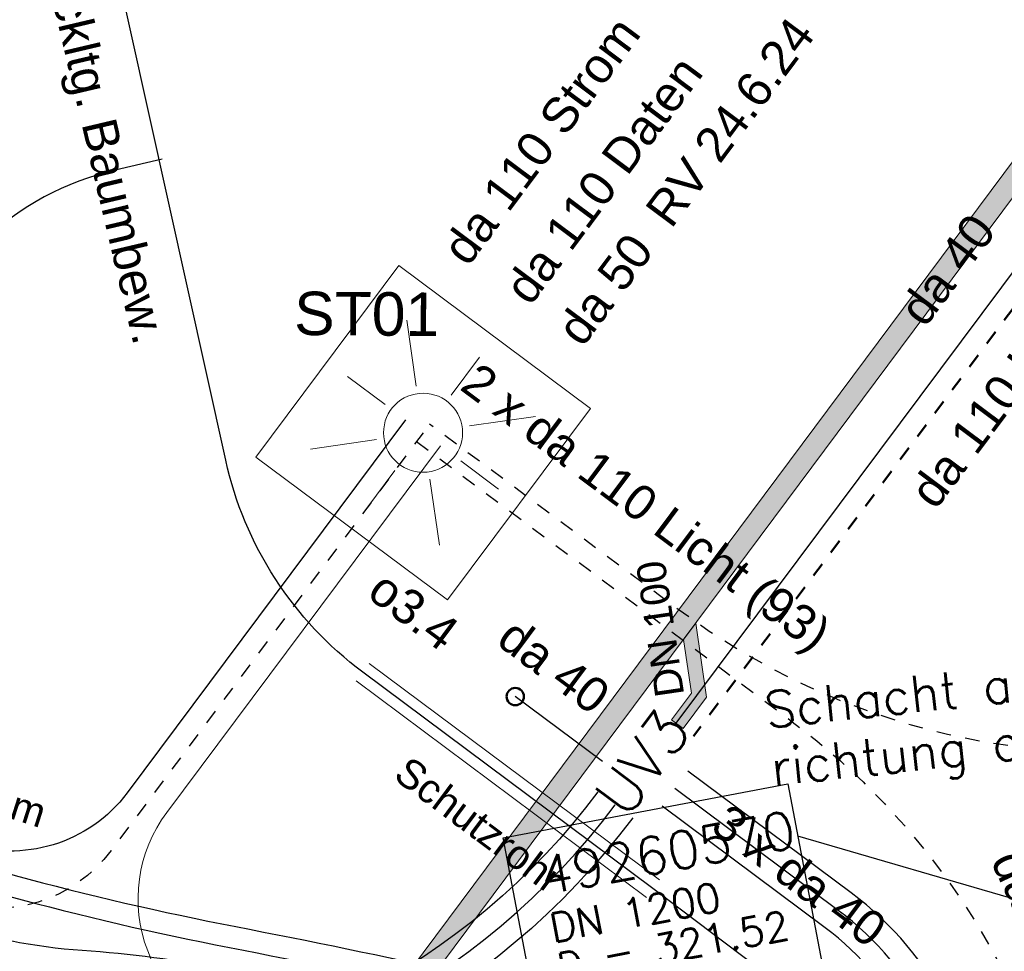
# Model space of a CAD drawing. Header units: metres. Extents: x -502 to 161, y -108 to 174.
# Tile 571 of 776: x -143.89 to -137.09, y 38.34 to 44.77. Entities that reach past the tile are written whole.
import ezdxf

# ---------------------------------------------------------------- set-up
doc = ezdxf.new("R2010")
doc.units = ezdxf.units.M
doc.header["$LTSCALE"] = 0.1
doc.linetypes.add('2-1', pattern=[0.17, 0.06, -0.025, 0.06, -0.025])
doc.linetypes.add('226', pattern=[0.119, 0.1, -0.019])
doc.layers.add('BRI31-005.05-5p02-Koordinierung Lageplan 4. BA ZOB West 2022-06-15', color=7, linetype='Continuous')
doc.layers.add('BRI31-005.07-5f08-Koordinierung Lageplan 4. BA Radstation - Seeterrasse 2023-05-31', color=7, linetype='Continuous')
doc.styles.add('Arial', font='arial.ttf')
doc.styles.add('Txt', font='txt_____.ttf')

# ---------------------------------------------------------------- blocks, each defined once
blk = doc.blocks.new('WP_LP-1020')
at = {"color": 7, "linetype": 'Continuous', "lineweight": 20, "transparency": 33554687}
for p, q in [((-0.8253, 0.8253), (0.8253, 0.8253)), ((-0.8253, -0.8253), (-0.8253, 0.8253)), ((0.8253, -0.8253), (0.8253, 0.8253)), ((-0.8253, -0.8253), (0.8253, -0.8253))]:
    blk.add_line(p, q, dxfattribs=at)
at = {"color": 1, "linetype": 'Continuous', "lineweight": 9, "true_color": 0xff0000, "transparency": 33554687}
for p, q in [((0, 0.649924), (0, 0.324962)), ((-0.554739, 0.55475), (-0.229777, 0.229788)), ((0.229777, 0.229788), (0.554739, 0.55475)), ((-0.324962, 0), (-0.649924, 0)), ((0.324962, 0), (0.649924, 0)), ((-0.229777, -0.229777), (-0.554739, -0.554739)), ((0.229777, -0.229777), (0.554739, -0.554739)), ((0, -0.324962), (0, -0.649924))]:
    blk.add_line(p, q, dxfattribs=at)
at = {"color": 7, "linetype": 'Continuous', "lineweight": 20, "transparency": 33554687}
blk.add_circle((0, 0), 0.272749, dxfattribs=at)

msp = doc.modelspace()

# ---------------------------------------------------------------- hatches: boundary and pattern name
at = {"layer": 'BRI31-005.07-5f08-Koordinierung Lageplan 4. BA Radstation - Seeterrasse 2023-05-31', "linetype": 'Continuous', "lineweight": 0, "true_color": 0xcc0000, "transparency": 33554687}
for points in [[(-124.4751, 55.6285), (-124.4968, 55.7769), (-128.5533, 55.1836), (-142.2349, 36.8142), (-142.1212, 36.7158), (-128.4701, 55.0442)], [(-139.3102, 39.8792), (-139.3904, 39.939), (-139.2533, 40.1228), (-139.3072, 40.4939), (-139.2226, 40.6075), (-139.1483, 40.0962)]]:
    msp.add_hatch(color=12, dxfattribs=at).paths.add_polyline_path(points)

# ---------------------------------------------------------------- linework, layer by layer
at = {"layer": 'BRI31-005.05-5p02-Koordinierung Lageplan 4. BA ZOB West 2022-06-15', "color": 150, "linetype": 'Continuous', "lineweight": 25, "true_color": 0x007fff, "transparency": 33554687}
msp.add_line((-131.8342, 37.1888), (-138.5191, 39.1365), dxfattribs=at)
at = {"layer": 'BRI31-005.05-5p02-Koordinierung Lageplan 4. BA ZOB West 2022-06-15', "color": 7, "linetype": 'Continuous', "lineweight": 18, "transparency": 33554687, "flags": 128}
msp.add_lwpolyline([(-140.5524, 39.1243), (-138.5874, 39.4969), (-138.2458, 37.695), (-140.2107, 37.3224), (-140.5524, 39.1243)], dxfattribs=at)
at = {"layer": 'BRI31-005.05-5p02-Koordinierung Lageplan 4. BA ZOB West 2022-06-15', "color": 150, "linetype": 'Continuous', "lineweight": 25, "true_color": 0x007fff, "transparency": 33554687, "flags": 128}
msp.add_lwpolyline([(-140.5524, 39.1243), (-138.5874, 39.4969), (-138.2458, 37.695), (-140.2107, 37.3224), (-140.5524, 39.1243)], dxfattribs=at)
at = {"layer": 'BRI31-005.07-5f08-Koordinierung Lageplan 4. BA Radstation - Seeterrasse 2023-05-31', "color": 7, "linetype": 'Continuous', "lineweight": 9, "transparency": 33554687}
for p, q in [((-139.3072, 40.4939), (-139.2226, 40.6075)), ((-139.3102, 39.8792), (-139.3904, 39.939))]:
    msp.add_line(p, q, dxfattribs=at)
at = {"layer": 'BRI31-005.07-5f08-Koordinierung Lageplan 4. BA Radstation - Seeterrasse 2023-05-31', "color": 1, "linetype": 'Continuous', "lineweight": 20, "true_color": 0xff0000, "transparency": 33554687}
for p, q in [((-139.4742, 38.8335), (-141.4779, 40.3286)), ((-139.5639, 38.7133), (-141.5676, 40.2084))]:
    msp.add_line(p, q, dxfattribs=at)
at = {"layer": 'BRI31-005.07-5f08-Koordinierung Lageplan 4. BA Radstation - Seeterrasse 2023-05-31', "color": 1, "linetype": 'Continuous', "lineweight": 30, "true_color": 0xff0000, "transparency": 33554687}
msp.add_line((-139.8674, 39.6508), (-140.4694, 40.1), dxfattribs=at)
at = {"layer": 'BRI31-005.07-5f08-Koordinierung Lageplan 4. BA Radstation - Seeterrasse 2023-05-31', "color": 142, "linetype": 'Continuous', "lineweight": 30, "true_color": 0x0099cc, "transparency": 33554687, "flags": 128}
for points in [[(-134.6427, 32.5786), (-134.8351, 33.4357, 0.177496), (-137.0897, 36.9368), (-139.5191, 38.7734), (-141.5227, 40.2685, -0.17993), (-142.4686, 41.7324), (-143.2586, 45.3049), (-143.2586, 45.3049, -0.25774), (-142.5748, 47.623), (-142.5748, 47.623), (-134.4337, 55.6674), (-134.4337, 55.6674, -0.145153), (-133.554, 56.138), (-133.554, 56.138, 0.265247), (-132.8752, 56.7349), (-132.8752, 56.7349), (-130.7438, 62.94, -0.107169)], [(-142.907, 43.812), (-143.2324, 43.7353, 0.131671), (-144.1444, 43.2449)]]:
    msp.add_lwpolyline(points, format="xyb", dxfattribs=at)
at = {"layer": 'BRI31-005.07-5f08-Koordinierung Lageplan 4. BA Radstation - Seeterrasse 2023-05-31', "color": 12, "linetype": 'Continuous', "lineweight": 13, "true_color": 0xcc0000, "transparency": 33554687, "flags": 128}
for points in [[(-142.2349, 36.8142), (-128.5533, 55.1836), (-124.4968, 55.7769)], [(-142.1212, 36.7158), (-128.4701, 55.0442), (-124.4751, 55.6285)]]:
    msp.add_lwpolyline(points, dxfattribs=at)
at = {"layer": 'BRI31-005.07-5f08-Koordinierung Lageplan 4. BA Radstation - Seeterrasse 2023-05-31', "color": 1, "linetype": '226', "lineweight": 50, "true_color": 0xff0000, "transparency": 33554687, "flags": 128}
msp.add_lwpolyline([(-128.2927, 55.3433), (-128.6531, 54.8602), (-128.6531, 54.8602, -0.052917), (-128.732, 54.775), (-128.732, 54.775, 0.052903), (-129.6189, 53.8168), (-130.0395, 53.2531, 0.103068), (-130.7163, 51.7958), (-130.7163, 51.7958, -0.103298), (-131.3936, 50.3389), (-131.3936, 50.3389), (-139.2386, 39.8257)], format="xyb", dxfattribs=at)
at = {"layer": 'BRI31-005.07-5f08-Koordinierung Lageplan 4. BA Radstation - Seeterrasse 2023-05-31', "color": 190, "linetype": '2-1', "lineweight": 30, "true_color": 0x7f00ff, "transparency": 33554687, "flags": 128}
for points in [[(-127.9632, 52.8331), (-126.9198, 52.0545, -0.390939), (-126.6711, 50.7211), (-132.12, 42.0482, -0.437879), (-139.344, 40.7009), (-141.0612, 41.9822)], [(-141.1509, 41.862), (-138.5571, 39.9265, -0.172085), (-136.7004, 37.1469), (-135.7102, 33.2372), (-135.7102, 33.2372, -0.040718), (-135.3278, 30.964), (-135.3278, 30.964, 0.025662), (-135.1293, 29.5201), (-135.1293, 29.5201, 0.152696), (-133.469, 26.4146), (-133.469, 26.4146), (-132.7161, 25.6746, 0.109772), (-131.9787, 25.2141), (-131.9787, 25.2141, -0.264521), (-131.4717, 24.6292), (-131.4717, 24.6292)]]:
    msp.add_lwpolyline(points, format="xyb", dxfattribs=at)
at = {"layer": 'BRI31-005.07-5f08-Koordinierung Lageplan 4. BA Radstation - Seeterrasse 2023-05-31', "color": 1, "linetype": 'Continuous', "lineweight": 30, "true_color": 0xff0000, "transparency": 33554687, "flags": 128}
for points in [[(-139.3588, 39.9154), (-134.5769, 46.3237, 0.414214), (-134.6786, 47.0234), (-135.0794, 47.3225)], [(-137.9106, 35.0711), (-137.9078, 34.8676), (-137.9078, 34.8676, 0.414488), (-137.5476, 34.5169), (-137.5476, 34.5169, 0.414488), (-137.1972, 34.8775), (-137.2258, 36.9322, 0.233043), (-138.1501, 38.7436), (-139.2769, 39.5845)], [(-139.8991, 39.4422), (-139.8991, 39.4422, -0.232545), (-143.7096, 37.4933), (-143.7096, 37.4933), (-151.444, 37.3753, -0.421574), (-151.9517, 37.88), (-151.9532, 37.9737)], [(-136.4007, 35.0921), (-136.3979, 34.8886), (-136.3979, 34.8886, -0.414213), (-136.7482, 34.5284), (-136.7482, 34.5284), (-136.987, 34.525), (-136.987, 34.525, -0.414213), (-137.3472, 34.8754), (-137.3472, 34.8754), (-137.3758, 36.9302, 0.233043), (-138.2398, 38.6234), (-139.3666, 39.4643)], [(-149.8272, 38.0057), (-149.8233, 37.75), (-149.8233, 37.75, 0.414213), (-149.3158, 37.2577), (-149.3158, 37.2577), (-143.7098, 37.3433), (-143.7098, 37.3433, 0.232684), (-139.7789, 39.3525), (-139.7789, 39.3525)], [(-138.7851, 35.0589), (-138.7823, 34.8554, 0.414214), (-138.4221, 34.5051), (-137.8475, 34.5131), (-137.8475, 34.5131, 0.414214), (-137.4972, 34.8733), (-137.4972, 34.8733), (-137.5258, 36.9281, 0.233043), (-138.3295, 38.5032), (-139.4563, 39.344)], [(-139.6586, 39.2628), (-139.6586, 39.2628, -0.232549), (-143.7049, 37.1934), (-143.7049, 37.1934), (-148.434, 37.1212, -0.414214), (-148.9415, 37.6135), (-148.9477, 38.0185)]]:
    msp.add_lwpolyline(points, format="xyb", dxfattribs=at)
at = {"layer": 'BRI31-005.07-5f08-Koordinierung Lageplan 4. BA Radstation - Seeterrasse 2023-05-31', "color": 7, "linetype": 'Continuous', "lineweight": 30, "transparency": 33554687, "flags": 128}
for points in [[(-141.2262, 42.0118), (-143.1489, 39.4352, -0.328507), (-144.2837, 39.0904), (-147.1405, 40.1006), (-147.1405, 40.1006, -0.113256), (-149.0288, 41.2988), (-149.0288, 41.2988), (-151.9011, 44.2033)], [(-152.1144, 43.9923), (-149.2351, 41.0807), (-149.2351, 41.0807, 0.112774), (-147.2405, 39.8177), (-147.2405, 39.8177), (-145.464, 39.1896, 0.037032), (-142.4429, 38.367, -0.012109), (-139.3754, 37.6969), (-139.3754, 37.6969, -0.285019), (-135.1279, 33.3705), (-135.1279, 33.3705), (-134.937, 32.5201), (-134.3923, 29.6591), (-134.3923, 29.6591, 0.152657), (-132.943, 26.9492), (-132.943, 26.9492), (-131.4479, 25.4799), (-131.4479, 25.4799, -0.007585), (-131.4168, 25.4487), (-131.4168, 25.4487), (-131.4168, 25.4487, -0.145681), (-130.7848, 24.253), (-130.7848, 24.253), (-130.6564, 23.609)], [(-151.9359, 42.8658), (-151.9359, 42.8658, 0.088801), (-151.1016, 42.2835), (-151.1016, 42.2835), (-151.1016, 42.2835, -0.08992), (-150.269, 41.6995), (-150.269, 41.6995), (-149.448, 40.8693, 0.115633), (-147.2808, 39.5142), (-144.4365, 38.5444), (-144.4365, 38.5444, 0.065289), (-143.4596, 38.3482), (-143.4596, 38.3482, -0.030773), (-142.4714, 38.2197), (-142.4714, 38.2197, -0.012109), (-139.411, 37.5512), (-139.411, 37.5512, -0.284994), (-135.2744, 33.3382), (-135.0843, 32.492)], [(-152.0421, 42.7598, 0.088832), (-151.208, 42.1778), (-151.208, 42.1778, -0.089956), (-150.3756, 41.5941), (-150.3756, 41.5941), (-149.555, 40.7642, 0.115671), (-147.3292, 39.3722), (-144.4759, 38.3994, 0.064694), (-143.4698, 38.1986), (-143.4698, 38.1986, -0.030773), (-142.4998, 38.0724), (-142.4998, 38.0724), (-142.4998, 38.0724, -0.012109), (-139.4465, 37.4055), (-139.4465, 37.4055), (-139.4465, 37.4055, -0.284968), (-135.4209, 33.3058), (-135.4209, 33.3058), (-135.2317, 32.464), (-134.687, 29.603, 0.152638), (-133.1535, 26.7355), (-131.6461, 25.2538, -0.150399), (-131.3244, 24.6586)], [(-147.2405, 39.8177), (-145.464, 39.1896, 0.037032), (-142.4429, 38.367, -0.012109), (-139.3754, 37.6969), (-139.3754, 37.6969, -0.285019), (-135.1279, 33.3705), (-135.1279, 33.3705), (-134.937, 32.5201), (-134.3923, 29.6591), (-134.3923, 29.6591, 0.152657), (-132.943, 26.9492), (-132.943, 26.9492), (-131.4479, 25.4799), (-131.4479, 25.4799, -0.007585), (-131.4168, 25.4487), (-131.4168, 25.4487), (-131.4168, 25.4487, -0.145681), (-130.7848, 24.253), (-130.7848, 24.253), (-130.6564, 23.609)]]:
    msp.add_lwpolyline(points, format="xyb", dxfattribs=at)
at = {"layer": 'BRI31-005.07-5f08-Koordinierung Lageplan 4. BA Radstation - Seeterrasse 2023-05-31', "color": 3, "linetype": 'Continuous', "lineweight": 30, "true_color": 0x00ff00, "transparency": 33554687, "flags": 128}
for points in [[(-152.0077, 44.0978), (-149.1285, 41.1862), (-149.1285, 41.1862, 0.112767), (-147.1905, 39.9592), (-147.1905, 39.9592), (-145.414, 39.331, 0.037213), (-142.3995, 38.5114, -0.01205), (-139.3399, 37.8426), (-139.3399, 37.8426, -0.285044), (-134.9815, 33.4029), (-134.9815, 33.4029), (-134.7896, 32.5481), (-134.2449, 29.6871), (-134.2449, 29.6871, 0.152657), (-132.8378, 27.0562), (-132.8378, 27.0562), (-131.3428, 25.5869, -0.007309), (-131.3097, 25.5538, -0.145681), (-130.6377, 24.2823), (-130.5091, 23.6383)], [(-147.1905, 39.9592), (-145.414, 39.331, 0.037213), (-142.3995, 38.5114, -0.01205), (-139.3399, 37.8426), (-139.3399, 37.8426, -0.285044), (-134.9815, 33.4029), (-134.9815, 33.4029), (-134.7896, 32.5481), (-134.2449, 29.6871), (-134.2449, 29.6871, 0.152657), (-132.8378, 27.0562), (-132.8378, 27.0562), (-131.3428, 25.5869, -0.007309), (-131.3097, 25.5538, -0.145681), (-130.6377, 24.2823), (-130.5091, 23.6383)]]:
    msp.add_lwpolyline(points, format="xyb", dxfattribs=at)
at = {"layer": 'BRI31-005.07-5f08-Koordinierung Lageplan 4. BA Radstation - Seeterrasse 2023-05-31', "color": 3, "linetype": '2-1', "lineweight": 30, "true_color": 0x00ff00, "transparency": 33554687, "flags": 128}
msp.add_lwpolyline([(-141.106, 41.9221), (-143.258, 39.0381), (-143.258, 39.0381, -0.324922), (-144.3806, 38.6891), (-144.3806, 38.6891), (-147.2238, 39.6532, -0.116055), (-149.3415, 40.975), (-150.1623, 41.805), (-150.1623, 41.805, 0.126073), (-151.0482, 42.3362), (-151.0482, 42.3362, -0.124946), (-151.9359, 42.8658)], format="xyb", dxfattribs=at)
at = {"layer": 'BRI31-005.07-5f08-Koordinierung Lageplan 4. BA Radstation - Seeterrasse 2023-05-31', "color": 1, "linetype": 'Continuous', "lineweight": 20, "true_color": 0xff0000, "transparency": 33554687, "flags": 128}
msp.add_lwpolyline([(-142.2679, 37.7214, -0.551648), (-142.8752, 39.3004), (-140.9858, 41.8324)], format="xyb", dxfattribs=at)
at = {"layer": 'BRI31-005.07-5f08-Koordinierung Lageplan 4. BA Radstation - Seeterrasse 2023-05-31', "color": 7, "linetype": 'Continuous', "lineweight": 20, "transparency": 33554687, "flags": 128}
for points in [[(-139.3102, 39.8792), (-139.1483, 40.0962), (-139.2226, 40.6075)], [(-139.3904, 39.939), (-139.2533, 40.1228), (-139.3072, 40.4939)]]:
    msp.add_lwpolyline(points, dxfattribs=at)
at = {"layer": 'BRI31-005.07-5f08-Koordinierung Lageplan 4. BA Radstation - Seeterrasse 2023-05-31', "color": 191, "linetype": 'Continuous', "lineweight": 50, "true_color": 0xbf7fff, "transparency": 33554687}
msp.add_circle((-140.4694, 40.1), 0.06, dxfattribs=at)
at = {"layer": 'BRI31-005.07-5f08-Koordinierung Lageplan 4. BA Radstation - Seeterrasse 2023-05-31', "color": 12, "linetype": 'Continuous', "true_color": 0xcc0000, "transparency": 33554687}
msp.add_solid([(-150.0535, 40.814), (-150.1238, 40.885), (-141.2531, 49.522), (-141.3234, 49.5931)], dxfattribs=at)
msp.add_solid([(-150.0535, 40.814), (-150.1238, 40.885), (-141.2531, 49.522), (-141.3234, 49.5931)], dxfattribs=at)

# ---------------------------------------------------------------- block references
at = {"layer": 'BRI31-005.07-5f08-Koordinierung Lageplan 4. BA Radstation - Seeterrasse 2023-05-31', "color": 7, "transparency": 33554687, "rotation": 143.2696563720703}
msp.add_blockref('WP_LP-1020', (-141.106, 41.9221), dxfattribs=at)

# ---------------------------------------------------------------- texts
at = {"layer": 'BRI31-005.05-5p02-Koordinierung Lageplan 4. BA ZOB West 2022-06-15', "color": 150, "true_color": 0x007fff, "transparency": 33554687, "attachment_point": 1, "rotation": 10.737, "line_spacing_factor": 0.25, "style": 'Txt'}
for s, insert, char_height in [('49260570', (-140.3187, 38.9837), 0.26), ('DN 1200', (-140.2453, 38.5966), 0.2), ('D = 321.52', (-140.1931, 38.3215), 0.2)]:
    msp.add_mtext(s, dxfattribs=dict(at, insert=insert, char_height=char_height))
at = {"layer": 'BRI31-005.07-5f08-Koordinierung Lageplan 4. BA Radstation - Seeterrasse 2023-05-31', "color": 5, "true_color": 0x0000ff, "transparency": 33554687, "attachment_point": 1, "line_spacing_factor": 0.25, "style": 'Arial'}
for s, insert, char_height, rotation in [('Druckltg. Baumbew.', (-143.556, 45.4902), 0.24, 283.26249), ('Schutzrohr', (-141.2002, 39.6979), 0.2, 323.26966)]:
    msp.add_mtext(s, dxfattribs=dict(at, insert=insert, char_height=char_height, rotation=rotation))
at = {"layer": 'BRI31-005.07-5f08-Koordinierung Lageplan 4. BA Radstation - Seeterrasse 2023-05-31', "color": 7, "transparency": 33554687, "attachment_point": 1, "line_spacing_factor": 0.25}
for s, insert, char_height, rotation, style in [('da 110 Strom', (-140.9887, 43.2055), 0.24, 53.26965, 'Arial'), ('da 110 Daten', (-140.5583, 42.9345), 0.24, 53.26965, 'Arial'), ('da 110 Licht (90-3)', (-137.7605, 41.526), 0.24, 53.26965, 'Arial'), ('da 40', (-137.8342, 42.7847), 0.24, 53.26965, 'Arial'), ('o3.4', (-141.3602, 40.9857), 0.24, 323.26966, 'Arial'), ('da 40', (-140.4661, 40.6591), 0.24, 323.26966, 'Arial'), ('Schacht an Pflaster-', (-138.759, 40.1308), 0.25, 6.09993, 'Txt'), ('UV3', (-139.9421, 39.4248), 0.3, 53.26659, 'Txt'), ('richtung ausrichten', (-138.7165, 39.733), 0.25, 6.09993, 'Txt'), ('3 x da 40', (-138.9889, 39.3729), 0.24, 323.26966, 'Arial')]:
    msp.add_mtext(s, dxfattribs=dict(at, insert=insert, char_height=char_height, rotation=rotation, style=style))
at = {"layer": 'BRI31-005.07-5f08-Koordinierung Lageplan 4. BA Radstation - Seeterrasse 2023-05-31', "color": 1, "true_color": 0xff0000, "transparency": 33554687, "attachment_point": 1, "line_spacing_factor": 0.25, "style": 'Arial'}
for s, insert, char_height, rotation in [('RV 24.6.24', (-139.5848, 43.4674), 0.24, 53.26965), ('da 50', (-140.1976, 42.649), 0.24, 53.26965), ('DN 100', (-139.5005, 40.084), 0.2, 98.26966), ('Mindestüberdeckung KSR 90 cm', (-147.5793, 40.6242), 0.2, 342.30078)]:
    msp.add_mtext(s, dxfattribs=dict(at, insert=insert, char_height=char_height, rotation=rotation))
at = {"layer": 'BRI31-005.07-5f08-Koordinierung Lageplan 4. BA Radstation - Seeterrasse 2023-05-31', "color": 190, "true_color": 0x7f00ff, "transparency": 33554687, "attachment_point": 1, "line_spacing_factor": 0.25, "style": 'Arial'}
for s, insert, char_height, rotation in [('ST01', (-141.9945, 42.8972), 0.3, 359.56809), ('2 x da 110 Licht (93)', (-140.7176, 42.4189), 0.24, 323.26965), ('da 110 Licht (93)', (-136.9727, 39.0672), 0.24, 295.19243)]:
    msp.add_mtext(s, dxfattribs=dict(at, insert=insert, char_height=char_height, rotation=rotation))

doc.saveas('drawing.dxf')
